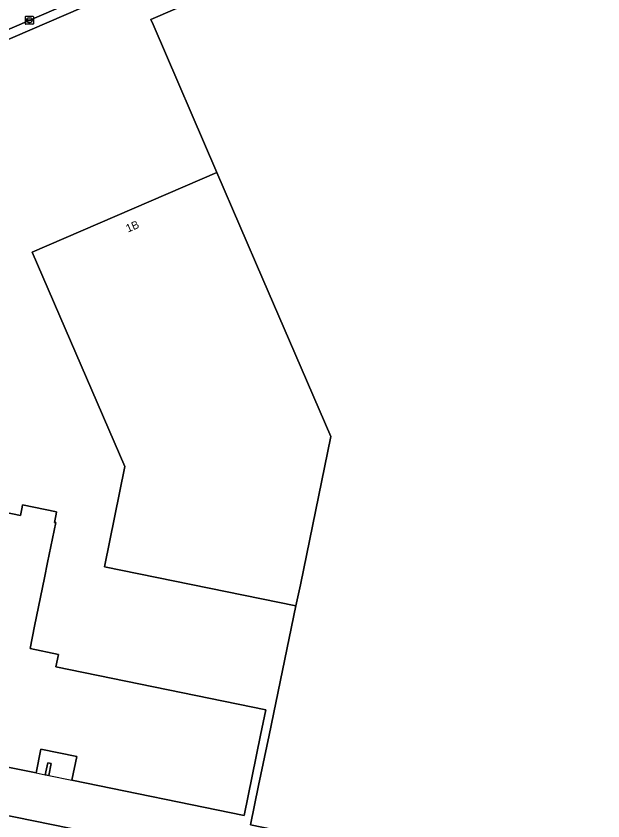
# Model space of a CAD drawing. Extents: x 158086 to 159499, y 382904 to 383981.
# Drawn here: x 158864.8 to 158938.1, y 382989.3 to 383089.9 of the extents above; entities that cross this region are included whole.
import ezdxf

# ---------------------------------------------------------------- set-up
doc = ezdxf.new("R2010")
doc.units = 0
for name, color, linetype in [('IMGEO_Erf', 7, 'Continuous'), ('IMGEO_Kolk', 7, 'Continuous'), ('IMGEO_Pand', 7, 'Continuous'), ('IMGEO_Pand_nummerreeks', 7, 'Continuous'), ('IMGEO_Pand_overbouw', 7, 'Continuous'), ('IMGEO_Rijbaan_lokaal_open', 7, 'Continuous'), ('IMGEO_Voetpad_open', 7, 'Continuous')]:
    doc.layers.add(name, color=color, linetype=linetype)

msp = doc.modelspace()

# ---------------------------------------------------------------- linework, layer by layer
at = {"layer": 'IMGEO_Erf'}
for points in [[(158975.23, 383135.03), (158942.88, 383121.07), (158936.85, 383118.47), (158837.98, 383075.8), (158837.57, 383075.63), (158818.81, 383067.47), (158817.77, 383067.02)], [(158951.42, 382977.04), (158894.08, 382988.82), (158895.1, 382993.72), (158896.41, 383000), (158899.77, 383016.18), (158875.86, 383021.05), (158878.4, 383033.59), (158866.82, 383060.35), (158889.89, 383070.33), (158881.94, 383088.79), (158881.65, 383089.45), (158938.9, 383114.12)], [(158851.85, 383030.23), (158865.33, 383027.47), (158865.54, 383028.49), (158865.6, 383028.8), (158869.85, 383027.92), (158869.79, 383027.62), (158869.58, 383026.6), (158869.76, 383026.57), (158868.74, 383021.57), (158868.35, 383019.68), (158867.11, 383013.65), (158866.54, 383010.84), (158870.1, 383010.11), (158869.77, 383008.54), (158896, 383003.18), (158895.35, 383000), (158894.3, 382994.88), (158893.3, 382989.98), (158871.78, 382994.38), (158872.39, 382997.36), (158867.9, 382998.28), (158867.29, 382995.29), (158863.36, 382996.1)], [(158801.73, 383002.6), (158804.89, 383001.97), (158812.55, 383000.39), (158882.73, 382986.1), (158965.13, 382969.19), (158987.32, 382964.72), (159020.49, 382957.86), (159026.42, 382986.57), (159026.44, 382986.67), (159027.7, 382993.8), (159027.93, 382996.9), (159027.92, 382998.07), (159027.9, 383000), (159027.38, 383004.61)]]:
    msp.add_lwpolyline(points, dxfattribs=at)
msp.add_lwpolyline([(158869.17, 382996.47), (158868.88, 382994.98), (158868.45, 382995.07), (158868.76, 382996.55)], close=True, dxfattribs=at)
at = {"layer": 'IMGEO_Kolk'}
for p, q in [((158865.96, 383088.91), (158865.96, 383089.77)), ((158866.03, 383089.84), (158866.89, 383089.84)), ((158866.22, 383089.33), (158866.22, 383089.35)), ((158866.26, 383089.38), (158866.66, 383089.38)), ((158866.65, 383089.3), (158866.26, 383089.3)), ((158866.45, 383089.62), (158866.47, 383089.62)), ((158866.7, 383089.35), (158866.7, 383089.33)), ((158866.96, 383089.77), (158866.96, 383088.91)), ((158866.89, 383088.84), (158866.03, 383088.84)), ((158866.47, 383089.06), (158866.44, 383089.06))]:
    msp.add_line(p, q, dxfattribs=at)
for points in [[(158865.96, 383088.91), (158865.96, 383089.77)], [(158866.03, 383089.84), (158866.89, 383089.84)], [(158866.96, 383089.77), (158866.96, 383088.91)], [(158866.89, 383088.84), (158866.03, 383088.84)]]:
    msp.add_lwpolyline(points, dxfattribs=at)
for centre, radius, start, end in [((158866.03, 383089.76), 0.0765, 91.552, 178.448), ((158866.03, 383089.76), 0.0765, 91.552, 178.448), ((158866.26, 383089.34), 0.0403, 85.8775, 175.7526), ((158866.25, 383089.33), 0.0366, 178.938, 274.7102), ((158866.66, 383089.34), 0.043, 264.8664, 352.4533), ((158866.66, 383089.34), 0.0386, 1.7309, 96.639), ((158866.88, 383089.76), 0.0765, 1.552, 88.448), ((158866.88, 383089.76), 0.0765, 1.552, 88.448), ((158866.03, 383088.92), 0.0765, 181.552, 268.448), ((158866.03, 383088.92), 0.0765, 181.552, 268.448), ((158866.88, 383088.92), 0.0765, 271.552, 358.448), ((158866.88, 383088.92), 0.0765, 271.552, 358.448)]:
    msp.add_arc(centre, radius, start, end, dxfattribs=at)
for centre, major_axis, ratio, start_param, end_param in [((158866.45, 383089.34), (-0.387, 0.002), 0.722429, 4.712389, 7.853982), ((158866.47, 383089.34), (-0.39, 0.002), 0.717154, 1.570796, 4.712389)]:
    msp.add_ellipse(centre, major_axis=major_axis, ratio=ratio, start_param=start_param, end_param=end_param, dxfattribs=at)
at = {"layer": 'IMGEO_Pand'}
for points in [[(158938.9, 383114.12), (158881.65, 383089.45), (158881.94, 383088.79), (158889.89, 383070.33), (158895.64, 383056.99), (158898.96, 383049.3), (158904.12, 383037.31), (158900.33, 383018.79), (158899.77, 383016.18), (158896.41, 383000), (158895.1, 382993.72), (158894.08, 382988.82), (158951.42, 382977.04)], [(158863.36, 382996.1), (158867.29, 382995.29), (158867.9, 382998.28), (158872.39, 382997.36), (158871.78, 382994.38), (158893.3, 382989.98), (158894.3, 382994.88), (158895.35, 383000), (158896, 383003.18), (158869.77, 383008.54), (158870.1, 383010.11), (158866.54, 383010.84), (158867.11, 383013.65), (158868.35, 383019.68), (158868.74, 383021.57), (158869.76, 383026.57), (158869.58, 383026.6), (158869.79, 383027.62), (158869.85, 383027.92), (158865.6, 383028.8), (158865.54, 383028.49), (158865.33, 383027.47), (158851.85, 383030.23)]]:
    msp.add_lwpolyline(points, dxfattribs=at)
for points in [[(158898.96, 383049.3), (158895.64, 383056.99), (158889.89, 383070.33), (158866.82, 383060.35), (158878.4, 383033.59), (158875.86, 383021.05), (158899.77, 383016.18), (158900.33, 383018.79), (158904.12, 383037.31)], [(158869.17, 382996.47), (158868.76, 382996.55), (158868.45, 382995.07), (158868.88, 382994.98)]]:
    msp.add_lwpolyline(points, close=True, dxfattribs=at)
at = {"layer": 'IMGEO_Pand_overbouw'}
msp.add_lwpolyline([(158868.88, 382994.98), (158871.78, 382994.38), (158872.39, 382997.36), (158867.9, 382998.28), (158867.29, 382995.29), (158868.45, 382995.07), (158868.76, 382996.55), (158869.17, 382996.47)], close=True, dxfattribs=at)
at = {"layer": 'IMGEO_Rijbaan_lokaal_open'}
msp.add_lwpolyline([(158860.52, 383095.47), (158837.17, 383085.32), (158823.95, 383079.66), (158815.75, 383076.1), (158818.33, 383068.56), (158824.65, 383071.23), (158837.57, 383076.75), (158841.7, 383078.51), (158861.17, 383087.04), (158876.57, 383093.74)], dxfattribs=at)
at = {"layer": 'IMGEO_Voetpad_open'}
msp.add_lwpolyline([(158936.39, 383119.54), (158919.97, 383112.43), (158889.93, 383099.44), (158876.57, 383093.74), (158861.17, 383087.04), (158841.7, 383078.51), (158837.57, 383076.75), (158837.98, 383075.8), (158936.85, 383118.47), (158936.59, 383119.09)], close=True, dxfattribs=at)
msp.add_lwpolyline([(159021.72, 382958.55), (159020.49, 382957.86), (158987.32, 382964.72), (158965.13, 382969.19), (158882.73, 382986.1), (158812.55, 383000.39)], dxfattribs=at)

# ---------------------------------------------------------------- texts
at = {"layer": 'IMGEO_Pand_nummerreeks'}
msp.add_text('1B', height=1, rotation=23.4053, dxfattribs=at).set_placement((158878.78, 383062.8))

doc.saveas('drawing.dxf')
